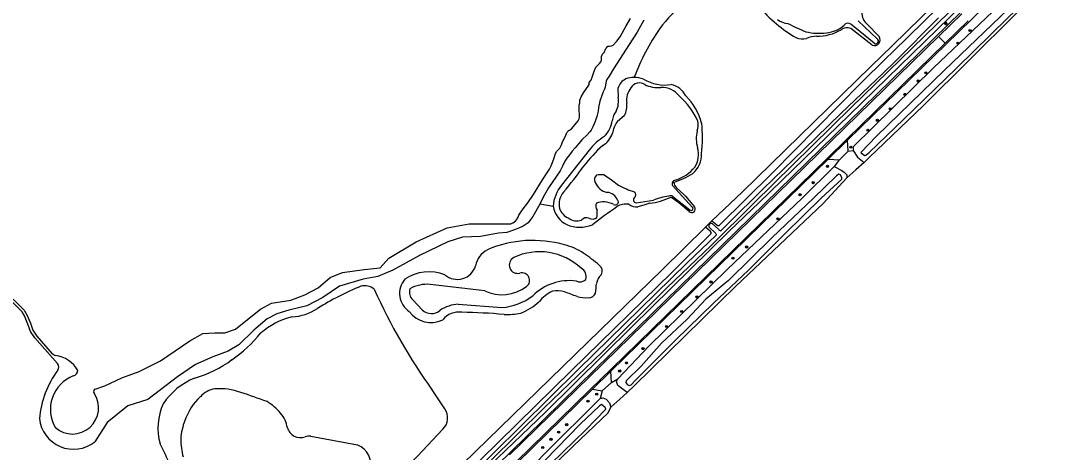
# Model space of a CAD drawing. Extents: x 136000 to 141000, y 400494 to 402006.
# Drawn here: x 140394.2 to 140789.8, y 401276.4 to 401439 of the extents above; entities that cross this region are included whole.
import ezdxf

# ---------------------------------------------------------------- set-up
doc = ezdxf.new("R2010")
doc.units = 0
for name, color, linetype in [('gg-knt-bronhoudergrens', 7, 'Continuous'), ('gg-knt-verharding', 7, 'Continuous'), ('gg-kntw-bovenkant insteek waterloop', 7, 'Continuous'), ('gg-kntw-waterlijn', 7, 'Continuous'), ('gt-grn-groengrens', 7, 'Continuous'), ('gt-symb-boom', 7, 'Continuous'), ('gt-symb-lichtmast', 7, 'Continuous')]:
    doc.layers.add(name, color=color, linetype=linetype)

# ---------------------------------------------------------------- blocks, each defined once
blk = doc.blocks.new('gt0-BOOM')
at = {"layer": 'gt-symb-boom'}
for radius in [0.4, 0.2]:
    blk.add_circle((0, 0), radius, dxfattribs=at)
blk = doc.blocks.new('gt0-LMAST')
at = {"layer": 'gt-symb-lichtmast'}
for p, q in [((-0.18, 0.17), (-0.45, 0.44)), ((-0.01, 0.25), (-0.01, 0.62)), ((0.17, 0.17), (0.44, 0.44)), ((-0.26, 0), (-0.63, 0)), ((-0.18, -0.18), (-0.45, -0.45)), ((-0.01, -0.25), (-0.01, -0.63)), ((0.44, -0.45), (0.17, -0.18)), ((0.24, 0), (0.62, 0))]:
    blk.add_line(p, q, dxfattribs=at)
blk.add_circle((-0.01, 0), 0.25, dxfattribs=at)

msp = doc.modelspace()

# ---------------------------------------------------------------- linework, layer by layer
at = {"layer": 'gg-knt-bronhoudergrens'}
for p, q in [((140712.46, 401385.59), (140709.36, 401382.83)), ((140705.95, 401379.8), (140709.36, 401382.83)), ((140616.8, 401293.26), (140620.18, 401296.29)), ((140623.01, 401298.8), (140620.18, 401296.29))]:
    msp.add_line(p, q, dxfattribs=at)
at = {"layer": 'gg-knt-verharding'}
for p, q in [((140740.56, 401433.18), (140749.3, 401441.7)), ((140751.7, 401439.05), (140743.04, 401430.61)), ((140578.61, 401275.33), (140740.56, 401433.18)), ((140743.04, 401430.61), (140706, 401394.5)), ((140743.04, 401430.61), (140740.56, 401433.18)), ((140706, 401394.5), (140698.36, 401387.05)), ((140698.88, 401386.84), (140706.18, 401393.97)), ((140706.41, 401389.85), (140706.18, 401393.97)), ((140616.86, 401306.89), (140698.88, 401386.84)), ((140617.21, 401307.95), (140698.36, 401387.05)), ((140698.88, 401386.84), (140703.11, 401386.63)), ((140703.11, 401386.63), (140706.41, 401389.85)), ((140608.77, 401299.72), (140617.21, 401307.95)), ((140609.87, 401300.09), (140616.86, 401306.89)), ((140617.13, 401302.57), (140616.86, 401306.89)), ((140609.87, 401300.09), (140613.62, 401299.42)), ((140613.62, 401299.42), (140617.13, 401302.57)), ((140608.77, 401299.72), (140581.11, 401272.75))]:
    msp.add_line(p, q, dxfattribs=at)
for points in [[(140455.28, 401155.99), (140523.28, 401222.26), (140578.67, 401276.06), (140611.09, 401307.78), (140749.23, 401442.6), (140787.99, 401480.37)], [(140706.18, 401393.97), (140743.4, 401430.26), (140782.51, 401468.45)], [(140609.87, 401300.09), (140581.5, 401272.36), (140567.77, 401259.02)]]:
    msp.add_lwpolyline(points, dxfattribs=at)
at = {"layer": 'gg-kntw-bovenkant insteek waterloop'}
for p, q in [((140715.49, 401429.88), (140707.36, 401436.18)), ((140713.53, 401437.8), (140718.08, 401433.08)), ((140619.5, 401413.52), (140619.56, 401410.24)), ((140608.68, 401390.31), (140598.19, 401377.04)), ((140652.62, 401361.17), (140654.99, 401363.63)), ((140654.99, 401363.63), (140656.85, 401362.08)), ((140554.23, 401292.73), (140549.45, 401299.79))]:
    msp.add_line(p, q, dxfattribs=at)
for points in [[(140784.04, 401482.95), (140785.29, 401482.21), (140785.91, 401481.37), (140785.89, 401480.61), (140749.58, 401445.04), (140706.97, 401403.59), (140672.82, 401370.5), (140661.67, 401359.8), (140624.85, 401323.76), (140592.2, 401291.48), (140559.06, 401259.74), (140534.21, 401235.45), (140515.39, 401217.04), (140503.27, 401204.78), (140481.21, 401183.58), (140456.16, 401159.22)], [(140781.71, 401482.76), (140776.24, 401478.77), (140751.86, 401455.39), (140723.36, 401427.45), (140720.54, 401424.69)], [(140784.1, 401463.65), (140773.3, 401454.4), (140738.58, 401421.27), (140708.34, 401391.48), (140708.33, 401390.12)], [(140789.6, 401460.34), (140769.57, 401441.51), (140734.84, 401407.08), (140714.18, 401387.37), (140712.46, 401385.59)], [(140629.34, 401439.24), (140626.75, 401434.72), (140623.74, 401430.09), (140617.82, 401420.93), (140616.17, 401418.22), (140615.37, 401416.95), (140615.11, 401416.34), (140614.94, 401415.61), (140614.82, 401414.81), (140614.72, 401414.08), (140614.47, 401413.3), (140614.01, 401412.31), (140612.73, 401408.72), (140612.15, 401406.34), (140612.07, 401404.93), (140611.62, 401402.92), (140611.07, 401401.49), (140610.57, 401400.2), (140610.01, 401399.06), (140609.37, 401397.85), (140608.92, 401397.13), (140607.92, 401396.07), (140606.07, 401394.28), (140604.64, 401392.67), (140603.37, 401391.19), (140602.3, 401389.89), (140601.19, 401388.51), (140600.19, 401387.3), (140599.46, 401386.06), (140598.66, 401384.28), (140597.7, 401382.52), (140596.4, 401380.48), (140593.37, 401376.03), (140591.29, 401372.56), (140590.01, 401369.93)], [(140720.54, 401424.69), (140711.46, 401415.79), (140677.73, 401381.53), (140657.78, 401361.79)], [(140708.33, 401390.12), (140709.97, 401387.63), (140712.46, 401385.59)], [(140619.44, 401303.98), (140631.14, 401316.36), (140660.9, 401345.42), (140689.04, 401372.12), (140701.16, 401384.14)], [(140701.16, 401384.14), (140704.06, 401382.64), (140704.92, 401381.99), (140705.9, 401380.91), (140705.95, 401379.8)], [(140623.01, 401298.8), (140625.81, 401301.45), (140664.06, 401338.9), (140696.94, 401370.18), (140705.95, 401379.8)], [(140641.59, 401376.1), (140644.3, 401373.61), (140645.02, 401372.9), (140648.39, 401368.89)], [(140646.36, 401367.16), (140642.46, 401370.4), (140639.92, 401372.3), (140639.59, 401372.56)], [(140590.01, 401369.93), (140587.36, 401365.27), (140586.34, 401363.68), (140585.6, 401362.88), (140584.95, 401362.39), (140583.76, 401361.65), (140582.41, 401361.02), (140580.47, 401360.26), (140577.55, 401359.24), (140574.51, 401358.93), (140567.63, 401357.7), (140560.85, 401357.43), (140555.31, 401355.64), (140544.67, 401350.56), (140534.6, 401344.93), (140528.94, 401342.59), (140523.33, 401341.6), (140514.44, 401338.98), (140508.2, 401334.63), (140502.13, 401331.49), (140495.36, 401329.94), (140490.74, 401328.53), (140487.09, 401326.59), (140482.07, 401322.37), (140476.46, 401316.86), (140472.45, 401314.49), (140466.68, 401312.27), (140460.17, 401309.44), (140453.26, 401304.71), (140442.12, 401296.25), (140434.58, 401293.77)], [(140631.5, 401370.21), (140629.28, 401369.56), (140627.07, 401368.88)], [(140511.39, 401224.08), (140513.37, 401221.46), (140513.65, 401221.17), (140513.85, 401221.17), (140514.54, 401221.49), (140515.2, 401222.1), (140521.8, 401228.73), (140531.28, 401237.58), (140560.98, 401266.88), (140601.85, 401307.03), (140639.99, 401344.18), (140654.74, 401358.78), (140654.65, 401359.25), (140654.48, 401359.54), (140652.62, 401361.17)], [(140408.02, 401309.76), (140399.44, 401319.51), (140397.8, 401321.91), (140396.88, 401324.61), (140395.54, 401327.74), (140394.65, 401329.27), (140390.58, 401333.43)], [(140623.01, 401298.8), (140619.45, 401301.53), (140619.04, 401303.01), (140619.44, 401303.98)], [(140571.37, 401254.19), (140591.7, 401275.53), (140612.82, 401296.53)], [(140612.82, 401296.53), (140613.84, 401296.79), (140615.03, 401296.29), (140616.38, 401294.98), (140616.8, 401293.26)], [(140434.58, 401293.77), (140426.71, 401287.58), (140422.1, 401280.21)], [(140575.43, 401252.04), (140602.72, 401278.73), (140615.86, 401291.19), (140616.8, 401293.26)], [(140525.28, 401252.82), (140529.32, 401258.11), (140534.38, 401264.5), (140541.09, 401272.05), (140543.87, 401274.83), (140553.4, 401284.98)]]:
    msp.add_lwpolyline(points, dxfattribs=at)
for centre, radius, start, end in [((140705.9, 401471.23), 42.58, 218.0584, 231.5111), ((140716.94, 401442.01), 5.41, 177.9875, 231.0064), ((140709.92, 401473.43), 46.85, 229.3384, 240.2825), ((140694.37, 401452.38), 19.18, 270.4105, 299.3143), ((140706, 401432.91), 3.55, 67.518, 129.1614), ((140689.39, 401439.21), 7, 247.4072, 280.7316), ((140694.42, 401424.77), 8.43, 89.3899, 116.264), ((140716.37, 401431.82), 2.13, 245.7652, 36.3548), ((140624.96, 401412.03), 5.67, 115.6788, 164.7537), ((140625.73, 401407.27), 10.38, 90.5968, 108.083), ((140625.72, 401407.26), 10.39, 70.3936, 90.5471), ((140637.31, 401430.57), 15.76, 239.065, 278.4547), ((140637.87, 401406.98), 8.19, 27.0969, 77.5819), ((140629.52, 401394.78), 22.32, 14.6072, 45.5251), ((140611.93, 401408.58), 7.81, 332.834, 12.23), ((140624.79, 401400.43), 7.48, 142.1951, 172.8856), ((140606.69, 401402.91), 10.79, 315.5398, 351.7202), ((140605.36, 401395.06), 46.08, 352.3635, 6.6677), ((140624.67, 401377.99), 20.18, 120.6184, 142.365), ((140641.84, 401388.5), 9.19, 310.0291, 2.7234), ((140633.07, 401403.94), 26.85, 286.1299, 303.1413), ((140609.86, 401367.82), 14.87, 141.6938, 175.1804), ((140644.63, 401378.95), 4.17, 191.0878, 223.1537), ((140628.88, 401394.27), 24.2, 276.2177, 296.2581), ((140604.51, 401370.8), 9.62, 190.3303, 243.651), ((140804.06, 401105.64), 321.71, 125.088, 127.1245), ((140622.58, 401363.74), 6.2, 80.1078, 123.8599), ((140626.47, 401373.33), 4.48, 230.8997, 277.6035), ((140647.37, 401368.03), 1.33, 220.7026, 39.9693), ((140605.09, 401373.53), 12.35, 246.8939, 292.8686), ((140657.65, 401363.01), 1.23, 229.2139, 276.2455), ((140587.39, 401312.9), 43.31, 73.9641, 113.3075), ((140574.31, 401345.03), 8.66, 117.9634, 169.2627), ((140594.15, 401332.88), 22.26, 55.8845, 76.4959), ((140570.34, 401297.88), 64.59, 49.306, 55.8132), ((140548.25, 401328.12), 16.25, 68.4112, 124.2659), ((140558.89, 401348.75), 7.23, 229.7761, 343.0303), ((140617.76, 401338.64), 6.51, 133.1124, 168.823), ((140610.88, 401344.63), 2.73, 333.0892, 54.664), ((140545.29, 401336.22), 8.18, 139.3213, 236.4511), ((140594.53, 401339.66), 16.85, 348.7689, 0.8071), ((140563.64, 401238.37), 108.65, 112.2507, 121.943), ((140523.9, 401333.15), 5.95, 51.7368, 103.6945), ((140724.94, 401425.96), 216.14, 204.0675, 215.7145), ((140599.91, 401325.14), 12.9, 113.0514, 142.0165), ((140596.58, 401326.82), 10.34, 74.3725, 99.5846), ((140525.74, 401130.06), 219.44, 69.0811, 70.3937), ((140608.59, 401337.22), 2.61, 268.0559, 341.1873), ((140575.35, 401348.59), 21.15, 290.7308, 312.8596), ((140607.61, 401348.67), 14.07, 255.5012, 273.6304), ((140495.29, 401347.1), 19.78, 273.5121, 303.2829), ((140548.87, 401335.16), 9.93, 215.4118, 297.0892), ((140559.55, 401321.09), 8.08, 82.352, 139.6668), ((140555.64, 401073.97), 255.18, 85.2845, 88.8802), ((140577.77, 401352.01), 23.75, 267.2295, 282.3404), ((140503.89, 401298.45), 29.83, 104.3273, 130.1885), ((140444.51, 401353.58), 51.54, 304.7363, 321.1341), ((140406.52, 401308.44), 2, 323.5153, 41.3668), ((140447.51, 401347.01), 44.44, 285.9632, 306.383), ((140437.17, 401285.77), 36.12, 143.5179, 174.8873), ((140469.88, 401279.85), 26.45, 112.5417, 146.1178), ((140467.91, 401285.43), 21.99, 155.3685, 195.6682), ((140549.21, 401289.34), 6.05, 313.8371, 34.0734), ((140414.1, 401290.44), 12.98, 186.3964, 308.0314), ((140361.47, 401234.29), 96.5, 17.2112, 27.9297)]:
    msp.add_arc(centre, radius, start, end, dxfattribs=at)
at = {"layer": 'gg-kntw-waterlijn'}
for p, q in [((140710.24, 401439.06), (140717.37, 401432.25)), ((140716.26, 401430.57), (140707.46, 401437.77)), ((140622.06, 401403.29), (140619.27, 401400.98)), ((140647.68, 401368.69), (140640.13, 401376.88)), ((140640.3, 401372.8), (140646.65, 401367.78)), ((140657.45, 401360.41), (140655.15, 401362.5)), ((140569.24, 401337.19), (140548.68, 401339.62)), ((140542.13, 401333.74), (140545.63, 401330.04)), ((140559.23, 401332.16), (140575.72, 401330.88)), ((140503.67, 401282.33), (140521.18, 401279.05))]:
    msp.add_line(p, q, dxfattribs=at)
for points in [[(140747.3, 401421.22), (140766.63, 401440.19), (140782.22, 401455.16), (140787.94, 401460.82), (140788.09, 401461.22), (140787.16, 401462.17), (140786.28, 401462.25), (140784.13, 401460.46), (140769.77, 401446.38), (140742.74, 401420.45), (140717.15, 401395.57), (140711.13, 401389.43), (140712.61, 401388.24), (140713.09, 401388.31), (140714.31, 401389.39), (140727.43, 401401.93), (140747.3, 401421.22)], [(140455.39, 401160.01), (140476.34, 401180.58), (140503.15, 401206.72), (140513.3, 401217.07), (140513.75, 401217.72), (140534.41, 401236.69), (140548.36, 401250.35), (140571.15, 401272.76), (140591.7, 401293.11), (140613.72, 401314.24), (140638.15, 401338.46), (140654.66, 401354.27), (140670.83, 401370.29), (140707.6, 401406.32), (140749.19, 401446.85)], [(140422.3, 401300.06), (140425.86, 401301.39), (140432.36, 401304.32), (140438.86, 401306.79), (140446.84, 401310.8), (140457.94, 401318.32), (140462.87, 401321.13), (140467.39, 401321.3), (140471.12, 401321.34), (140475.26, 401322.73), (140479.74, 401326.32), (140484.66, 401330.23), (140488.79, 401332.54), (140496.05, 401333.71), (140501.35, 401335.67), (140506.46, 401338.35), (140510.88, 401342.19), (140515.63, 401344.14), (140523.81, 401345.26), (140529.79, 401345.82), (140533.12, 401349.46), (140543.44, 401355.68), (140555.06, 401361.01), (140563.42, 401362.5), (140579.17, 401362.51), (140579.91, 401362.8), (140580.82, 401363.53), (140581.29, 401364.03), (140581.86, 401364.95), (140582.12, 401365.71), (140583.43, 401367.62), (140585.49, 401370.44), (140587.72, 401373.59), (140591.01, 401379.07), (140593.68, 401383.05), (140594.33, 401384.35), (140595.32, 401386.98), (140595.93, 401388.96), (140596.51, 401389.91), (140597.11, 401390.54), (140597.61, 401391.07), (140598.16, 401392.01), (140598.77, 401393.59), (140599.7, 401395.52), (140600.29, 401396.86), (140600.74, 401397.48), (140600.86, 401397.63), (140601.26, 401397.79), (140602.01, 401398.29), (140604.04, 401400.7), (140604.47, 401401.35), (140604.92, 401402.07), (140605.07, 401402.81), (140605.08, 401403.68), (140604.9, 401405.22), (140604.85, 401406.26), (140604.85, 401406.78), (140604.86, 401407.26), (140605.11, 401408.05), (140605.14, 401409.17), (140605.6, 401410.43), (140606.59, 401411.91), (140607.71, 401413.57), (140608.24, 401414.36), (140608.62, 401415.08), (140608.67, 401415.8), (140609.15, 401416.42), (140609.52, 401416.87), (140609.66, 401417.44), (140610.27, 401419.3), (140610.8, 401420.71), (140611.15, 401421.52), (140612.6, 401423.01), (140613.06, 401423.57), (140613.28, 401424.16), (140613.29, 401424.93), (140613.29, 401425.55), (140613.69, 401426.42), (140614.32, 401427.07), (140615.01, 401428.57), (140615.15, 401428.87), (140615.73, 401429.44), (140616.28, 401429.48), (140617.1, 401429.55), (140617.72, 401429.92), (140619.08, 401431.43), (140620.36, 401433.06), (140621.13, 401434.39), (140622.67, 401437.17), (140624.3, 401439.98)], [(140740.46, 401440.12), (140724.23, 401423.89), (140719.76, 401419.43), (140703.61, 401404.05), (140689.75, 401390.67), (140674.17, 401375.51), (140661.18, 401362.6), (140658.36, 401359.89)], [(140614.28, 401380.91), (140617.06, 401379.02), (140619.79, 401377.06)], [(140655.55, 401332.55), (140668.79, 401344.93), (140682.52, 401358.66), (140696.25, 401372.16), (140703.97, 401379.33), (140704.02, 401379.88), (140703.49, 401380.93), (140702.91, 401381.25), (140701.99, 401380.6), (140693.35, 401372.18), (140677.73, 401357.29), (140661.31, 401341.15), (140652.68, 401334.02), (140645.63, 401326.56), (140635.94, 401317.48), (140628.3, 401308.8), (140622.67, 401303.24), (140622.53, 401302.66), (140623.06, 401301.85), (140623.76, 401301.53), (140624.54, 401301.78), (140626, 401303.41), (140641.19, 401318.59), (140655.55, 401332.55)], [(140626.42, 401370.41), (140629.68, 401370.85), (140632.93, 401371.35)], [(140653.92, 401361.22), (140656.35, 401358.97), (140656.42, 401358.86), (140656.57, 401358.55), (140656.6, 401358.2), (140645.57, 401347.59), (140604.57, 401307.56), (140572.49, 401275.86), (140544.99, 401248.78), (140533.4, 401237.74), (140514.28, 401219.7)], [(140391.33, 401334.09), (140395.45, 401329.88), (140396.43, 401328.19), (140397.81, 401324.97), (140398.7, 401322.36), (140400.23, 401320.13), (140406.07, 401313.49)], [(140607.42, 401284.73), (140614.95, 401292.56), (140614.75, 401293.22), (140613.35, 401294.35), (140612.51, 401293.79), (140605.29, 401286.9), (140583.35, 401264.44), (140574.48, 401255.59), (140574.61, 401255.05), (140575.15, 401254.69), (140575.58, 401254.52), (140576.36, 401255.01), (140589.84, 401267.69), (140607.42, 401284.73)]]:
    msp.add_lwpolyline(points, dxfattribs=at)
for centre, radius, start, end in [((140684.33, 401445.65), 7.65, 232.7817, 265.1529), ((140718.71, 401505.88), 76.36, 242.6982, 248.2878), ((140695.26, 401453.55), 19.22, 255.5302, 279.0207), ((140697.63, 401445.15), 10.6, 273.452, 312.9956), ((140706.36, 401436.22), 1.9, 54.747, 141.8716), ((140716.81, 401431.41), 1.01, 236.5468, 56.3889), ((140627.6, 401412.07), 3.58, 55.1982, 151.5021), ((140635.05, 401427.17), 13.32, 246.0339, 272.9999), ((140630.05, 401409.16), 7.25, 140.5127, 188.9669), ((140636.12, 401405.53), 8.35, 38.0073, 92.5157), ((140623.53, 401389.26), 28.74, 24.6746, 48.1741), ((140613.64, 401407.22), 9.29, 334.9969, 5.0299), ((140626.25, 401395.58), 8.82, 142.3499, 173.1716), ((140643.03, 401399.71), 6.8, 341.1517, 13.1571), ((140609.22, 401399.45), 8.73, 301.8548, 341.1636), ((140661.47, 401394.53), 12.38, 166.06, 195.7808), ((140649.8, 401351.48), 54.21, 131.572, 142.8542), ((140640.82, 401388.68), 9.09, 328.1712, 15.8794), ((140447.78, 401498.73), 195.8, 320.5731, 324.2064), ((140636.7, 401393.62), 15.33, 286.8858, 320.5802), ((140612.73, 401379.23), 2.08, 129.2555, 212.5836), ((140613.04, 401373.31), 7.69, 80.732, 102.1533), ((140641.4, 401377.54), 1.43, 100.1876, 207.1934), ((140616.5, 401380.12), 5.87, 200.052, 259.8761), ((140635.23, 401405), 31.92, 241.0842, 252.6797), ((140604.51, 401369.73), 7.2, 139.7067, 191.536), ((140614.95, 401369.51), 4.86, 23.4711, 83.8763), ((140618.56, 401370.72), 1.12, 233.5281, 40.311), ((140626.45, 401371.52), 1.11, 120.2303, 268.804), ((140624.89, 401373.43), 1.37, 316.3113, 52.7607), ((140643.49, 401344.74), 28.63, 99.6507, 111.6456), ((140639.34, 401371.36), 1.73, 56.4426, 111.8888), ((140603.26, 401370.26), 6.13, 198.7691, 247.7179), ((140613.79, 401369.09), 2.6, 153.4066, 213.8225), ((140614.41, 401362.27), 8.51, 89.9846, 110.3076), ((140604.6, 401366.39), 7.14, 347.483, 10.0557), ((140611.64, 401353.91), 17.1, 68.5465, 80.662), ((140647.19, 401368.21), 0.689, 218.2642, 45.0167), ((140604.04, 401369.04), 5.43, 235.1378, 288.7906), ((140607.66, 401362.31), 2.46, 67.6621, 139.6106), ((140609.87, 401367.08), 2.81, 242.8761, 307.1829), ((140654.77, 401361.63), 0.952, 66.4705, 205.6193), ((140658.57, 401361.31), 1.44, 218.904, 261.5926), ((140589.92, 401329.07), 22.86, 46.675, 115.2066), ((140581.7, 401346.96), 3.18, 118.4965, 284.7496), ((140583.32, 401341.12), 2.88, 306.7697, 106.3333), ((140603.86, 401342.43), 3.71, 345.0669, 61.7913), ((140547.61, 401326.05), 13.62, 85.5136, 119.0649), ((140601.34, 401321.05), 19.99, 83.1074, 134.3805), ((140605.17, 401343.87), 3.29, 244.1875, 313.5767), ((140544.94, 401336.76), 4.12, 163.1729, 227.0373), ((140575.8, 401351.15), 15.42, 244.8514, 306.862), ((140560.06, 401318.29), 13.89, 93.4532, 123.2594), ((140573.85, 401353.17), 22.37, 274.7985, 307.1392), ((140549.11, 401333.68), 5.04, 226.3301, 311.4503), ((140407.58, 401314.82), 2, 221.3575, 261.2341), ((140405.43, 401300.9), 12.08, 31.3184, 81.2547), ((140418.88, 401292.49), 13.53, 111.2157, 210.753), ((140413.33, 401307.45), 2.44, 285.685, 353.4913), ((140422.65, 401299.13), 0.999, 110.3839, 214.3127), ((140468.27, 401292.18), 8.06, 95.8174, 140.8017), ((140469.27, 401277.7), 22.58, 69.5384, 94.6212), ((140413.69, 401293.03), 9.84, 229.1979, 34.2389), ((140476.72, 401281.11), 21.85, 132.2715, 160.6861), ((140421.06, 401121.18), 186.32, 69.232, 72.4756), ((140478.78, 401280.62), 16.97, 37.9701, 60.5581), ((140478.11, 401279.78), 23.61, 158.7656, 176.337), ((140480.48, 401281.04), 15.39, 28.8483, 40.5995), ((140482.15, 401283.58), 12.78, 8.9437, 22.509), ((140499.72, 401286.97), 5.14, 195.9118, 289.881), ((140482.19, 401281.66), 27.65, 180.7687, 194.8809), ((140502.98, 401277.48), 4.9, 81.9354, 107.9929), ((140518.48, 401271.77), 7.77, 339.9401, 69.697)]:
    msp.add_arc(centre, radius, start, end, dxfattribs=at)
at = {"layer": 'gt-grn-groengrens'}
for p, q in [((140625.66, 401417.76), (140625.62, 401417.65)), ((140706.41, 401389.85), (140708.33, 401390.12)), ((140595.04, 401369.07), (140590.01, 401369.93)), ((140617.13, 401302.57), (140619.44, 401303.98)), ((140613.62, 401299.42), (140612.82, 401296.53))]:
    msp.add_line(p, q, dxfattribs=at)
for points in [[(140654.99, 401363.63), (140666.56, 401374.55), (140714.98, 401421.82), (140723, 401429.64), (140793.91, 401499.04), (140795.93, 401504.53), (140797.15, 401509.69), (140817.63, 401528.89)], [(140703.11, 401386.63), (140702.78, 401386.25), (140701.16, 401384.14)], [(140511.39, 401224.08), (140523.21, 401235.25), (140636.28, 401345.22), (140652.62, 401361.17)]]:
    msp.add_lwpolyline(points, dxfattribs=at)
for centre, radius, start, end in [((140677.4, 401404.71), 52.51, 113.0014, 143.2741), ((140708.33, 401386.01), 88.55, 145.5411, 158.9881)]:
    msp.add_arc(centre, radius, start, end, dxfattribs=at)

# ---------------------------------------------------------------- block references
at = {"layer": 'gt-symb-boom'}
for p in [(140752.4, 401435.39), (140747.88, 401430.61), (140735.69, 401419.4), (140732.85, 401416.36), (140727.86, 401411.29), (140722.31, 401405.84), (140717.44, 401401.51), (140713.84, 401397.82), (140707.41, 401391.36), (140698.62, 401384.15), (140693.19, 401377.98), (140688.26, 401373.44), (140679.94, 401364.38), (140668.09, 401353.74), (140662.93, 401349.5), (140654.67, 401340.51), (140649.36, 401334.9), (140643.59, 401329.37), (140637.86, 401323.72), (140628.99, 401315.41), (140622.73, 401310), (140620.2, 401306.94), (140608.25, 401295.57), (140611.52, 401298.21), (140597.14, 401283.9), (140600.2, 401286.73), (140594.26, 401281.19), (140591.15, 401278.12)]:
    msp.add_blockref('gt0-BOOM', p, dxfattribs=at)
at = {"layer": 'gt-symb-lichtmast'}
msp.add_blockref('gt0-LMAST', (140743.25, 401438.07), dxfattribs=at)

doc.saveas('drawing.dxf')
